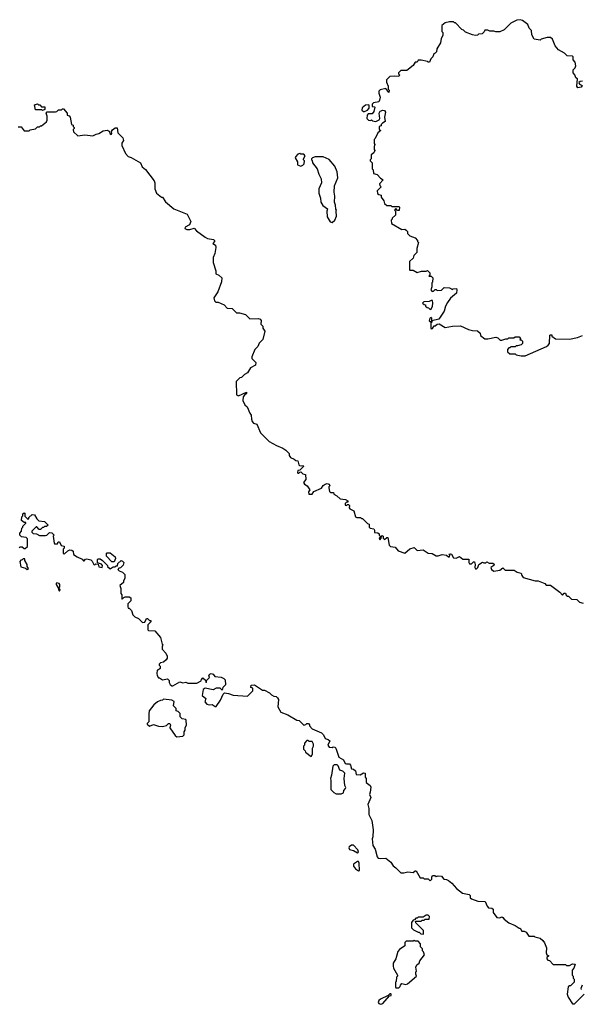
# Model space of a CAD drawing. Extents: x 2029826 to 2248070, y 228728 to 402406.
# Tile 342 of 368: x 2172270 to 2177832, y 308496 to 318252. Entities that reach past the tile are written whole.
import ezdxf

# ---------------------------------------------------------------- set-up
doc = ezdxf.new("R2010")
doc.units = 0

msp = doc.modelspace()

# ---------------------------------------------------------------- linework, layer by layer
at = {"layer": '0CON10XD'}
for points in [[(2177843, 317643), (2177820, 317640), (2177808.3, 317631.7), (2177813.3, 317613.3), (2177840, 317600), (2177830, 317585), (2177798.3, 317578.3), (2177787.5, 317595), (2177792.5, 317665), (2177777, 317677), (2177767, 317707), (2177750, 317725), (2177752.5, 317755), (2177770, 317775), (2177777.5, 317795), (2177771.7, 317831.7), (2177750, 317855), (2177750, 317885), (2177745, 317890), (2177693, 317893), (2177665, 317920), (2177605, 317952.5), (2177572.5, 317995), (2177545, 318060), (2177527, 318077), (2177495, 318077.5), (2177435, 318060), (2177425, 318050), (2177365, 318060), (2177343, 318103), (2177337, 318147), (2177315, 318170), (2177302.5, 318205), (2177250, 318245), (2177225, 318252.5), (2177193, 318247), (2177133, 318217), (2177066.4, 318153.6), (2177025, 318132.5), (2176985, 318132.5), (2176965, 318140), (2176925, 318140), (2176905, 318150), (2176875, 318150), (2176868.3, 318131.7), (2176848.3, 318111.7), (2176815, 318110), (2176805, 318100), (2176785, 318097.5), (2176753, 318103), (2176685, 318130), (2176665, 318150), (2176650, 318155), (2176585, 318220), (2176575, 318220), (2176565, 318230), (2176525, 318230), (2176485, 318220), (2176450, 318195), (2176450, 318135), (2176460, 318125), (2176460, 318095), (2176443, 318067), (2176437, 318023), (2176400, 317965), (2176397, 317933), (2176385, 317920), (2176370, 317915), (2176360, 317885), (2176340, 317865), (2176328.3, 317831.7), (2176315, 317830), (2176307.5, 317837.5), (2176245, 317850), (2176215, 317850), (2176205, 317830), (2176185, 317830), (2176165, 317800), (2176105, 317750), (2176045, 317750), (2176020, 317725), (2176020, 317715), (2176030, 317705), (2176025, 317690), (2175981.7, 317691.7), (2175935, 317690), (2175902.5, 317655), (2175903, 317633), (2175920, 317595), (2175920, 317565), (2175930, 317555), (2175925, 317530), (2175895, 317570), (2175841.2, 317558.8), (2175827.5, 317545), (2175826.2, 317525), (2175841.2, 317485), (2175833.6, 317456.4), (2175825, 317440), (2175773, 317427), (2175760, 317415), (2175761.7, 317391.7), (2175785, 317390), (2175787.5, 317385), (2175777, 317343), (2175761.7, 317318.3), (2175721.7, 317318.3), (2175710, 317305), (2175707.5, 317275), (2175725, 317257.5), (2175747.5, 317252.5), (2175755, 317260), (2175765, 317250), (2175797, 317243), (2175829.3, 317260.7), (2175837, 317273), (2175828.8, 317325), (2175840, 317345), (2175866.1, 317356.1), (2175881.2, 317351.2), (2175891.2, 317335), (2175882.5, 317285), (2175890, 317245), (2175861.7, 317228.3), (2175850, 317215), (2175848.3, 317201.7), (2175830, 317195), (2175830, 317165), (2175847.5, 317155), (2175817, 317133), (2175790, 317075), (2175780, 317065), (2175780, 317025), (2175787.5, 317015), (2175780, 316995), (2175780, 316965), (2175787.5, 316955), (2175778.3, 316931.7), (2175750, 316915), (2175750, 316875), (2175740, 316865), (2175740, 316855), (2175760, 316835), (2175760, 316775), (2175770, 316765), (2175775, 316730), (2175808.3, 316718.3), (2175841.7, 316681.7), (2175870, 316665), (2175832.5, 316625), (2175835, 316610), (2175850, 316595), (2175810, 316555), (2175811.7, 316531.7), (2175825, 316520), (2175850, 316515), (2175850, 316495), (2175877, 316457), (2175881.7, 316431.7), (2175905, 316410), (2175945, 316410), (2175955, 316400), (2176025, 316400), (2176030, 316395), (2176028.3, 316361.7), (2176011.7, 316361.7), (2175995, 316380), (2175980, 316365), (2175990, 316355), (2175990, 316315), (2175960, 316285), (2175960, 316275), (2175950, 316265), (2175951.7, 316231.7), (2176053, 316173), (2176085, 316177.5), (2176098.3, 316168.3), (2176110, 316155), (2176110, 316135), (2176135, 316110), (2176185, 316090), (2176210, 316065), (2176210, 316055), (2176220, 316045), (2176203.6, 315986.4), (2176202.5, 315945), (2176172.5, 315915), (2176165, 315890), (2176130, 315855), (2176130, 315775), (2176135, 315770), (2176165, 315770), (2176205, 315747.5), (2176248.3, 315761.7), (2176295, 315760), (2176308.3, 315768.3), (2176330, 315745), (2176330, 315725), (2176321.7, 315711.7), (2176345, 315710), (2176360, 315695), (2176357.5, 315652.5), (2176350, 315645), (2176350, 315605), (2176340, 315575), (2176355, 315560), (2176368.3, 315561.7), (2176385, 315580), (2176395, 315580), (2176405, 315570), (2176447, 315573), (2176475, 315600), (2176527, 315597), (2176555, 315580), (2176563, 315587), (2176595, 315590), (2176600, 315575), (2176596.1, 315543.9), (2176537, 315493), (2176505, 315450), (2176487.5, 315415), (2176473.3, 315365), (2176420, 315285), (2176350, 315270), (2176350, 315295), (2176345, 315300), (2176330, 315295), (2176325, 315270), (2176335, 315260), (2176350, 315270), (2176350, 315255), (2176340, 315245), (2176340, 315195), (2176345, 315190), (2176358.3, 315191.7), (2176375, 315220), (2176385, 315220), (2176403, 315237), (2176425, 315240), (2176485, 315202.5), (2176555, 315216.7), (2176635, 315217.5), (2176715, 315182.5), (2176755, 315172.5), (2176805, 315170), (2176830, 315145), (2176831.7, 315121.7), (2176875, 315090), (2176905, 315090), (2176985, 315107.5), (2177005, 315100), (2177028.3, 315078.3), (2177045, 315077.5), (2177085, 315090), (2177105, 315090), (2177115, 315100), (2177165, 315100), (2177175, 315110), (2177215, 315110), (2177230, 315095), (2177221.7, 315081.7), (2177235, 315080), (2177248.3, 315068.3), (2177250, 315045), (2177235, 315030), (2177198.3, 315021.7), (2177185, 315020), (2177175, 315010), (2177135, 315010), (2177125, 315000), (2177115, 315000), (2177100, 314985), (2177101.7, 314961.7), (2177125, 314940), (2177175, 314940), (2177185, 314930), (2177235, 314920)], [(2172495, 317352.5), (2172485, 317360), (2172425, 317360), (2172415, 317410), (2172445, 317420), (2172455, 317410), (2172468.3, 317408.3), (2172485, 317390), (2172518.3, 317388.3), (2172518.3, 317361.7), (2172495, 317352.5)], [(2175685, 317342.5), (2175713, 317357), (2175730, 317375), (2175730, 317405), (2175725, 317410), (2175693, 317407), (2175661.7, 317378.3), (2175657.5, 317355), (2175673, 317343), (2175685, 317342.5)], [(2172255, 317190), (2172285, 317190), (2172315, 317150), (2172365, 317150), (2172375, 317160), (2172425, 317170), (2172445, 317190), (2172465, 317190), (2172475, 317200), (2172485, 317200), (2172535, 317240), (2172541.7, 317258.3), (2172542.5, 317295), (2172532.5, 317327.5), (2172541.7, 317338.3), (2172625, 317340), (2172637, 317343), (2172655, 317360), (2172685, 317360), (2172695, 317370), (2172705, 317370), (2172740, 317325), (2172740, 317305), (2172758.3, 317298.3), (2172770, 317285), (2172783, 317213), (2172798.3, 317208.3), (2172800, 317195), (2172810, 317185), (2172810, 317175), (2172800, 317165), (2172801.7, 317141.7), (2172845, 317100), (2172915, 317110), (2172993, 317103), (2173027.5, 317117.5), (2173053.6, 317126.4), (2173095, 317152.5), (2173135, 317157.5), (2173156.4, 317146.4), (2173165, 317120), (2173176.4, 317113.6), (2173182.5, 317125), (2173178.8, 317145), (2173188.7, 317161.3), (2173215, 317182.5), (2173235, 317181.2), (2173241.2, 317131.2), (2173291.7, 317081.7), (2173296.7, 317055), (2173282, 317028), (2173280, 317005), (2173316.7, 316925), (2173345, 316896.7), (2173375, 316886.2), (2173466.7, 316835), (2173482.5, 316795), (2173515, 316767.5), (2173601.2, 316655), (2173608.8, 316635), (2173606.7, 316575), (2173625, 316532.5), (2173673.8, 316493.8), (2173685, 316492.5), (2173715, 316446.7), (2173795, 316376.7), (2173926.7, 316325), (2173963.3, 316253.3), (2173951.7, 316218.3), (2173907.5, 316195), (2173905, 316182.5), (2173925, 316173.8), (2173955, 316172), (2173997.7, 316187.7), (2174021.2, 316161.2), (2174105, 316096.7), (2174130, 316085), (2174190, 316075), (2174200, 316065), (2174200, 316055), (2174183.6, 316033.6), (2174208.3, 316018.3), (2174213.3, 315995), (2174203.8, 315935), (2174186, 315895), (2174186.2, 315845), (2174212.5, 315765), (2174212.5, 315735), (2174242.5, 315722.5), (2174270, 315695), (2174266.7, 315655), (2174232, 315555), (2174193.3, 315495), (2174197.5, 315465), (2174213.6, 315453.6), (2174235, 315452.5), (2174295, 315427.5), (2174325, 315393.3), (2174375, 315390), (2174418.3, 315348.3), (2174445, 315347.5), (2174505, 315330), (2174548.3, 315288.3), (2174635, 315292.5), (2174650, 315285), (2174661.7, 315271.7), (2174657.5, 315235), (2174677.5, 315215), (2174677.5, 315195), (2174697.5, 315165), (2174677, 315083), (2174641.7, 315048.3), (2174627, 315013), (2174600, 314985), (2174568.3, 314911.7), (2174570, 314895), (2174607.5, 314855), (2174605, 314830), (2174555, 314802.5), (2174526.4, 314753.6), (2174495, 314737.5), (2174465, 314707.5), (2174450, 314705), (2174413.6, 314666.4), (2174417.5, 314535), (2174435, 314526.7), (2174515, 314560), (2174515, 314550), (2174496.7, 314533.3), (2174483.3, 314515), (2174478.3, 314478.3), (2174500, 314435), (2174522.5, 314415), (2174547.5, 314355), (2174563.3, 314335), (2174564, 314295), (2174572.5, 314272.5), (2174585, 314253.8), (2174617.5, 314245), (2174655, 314157.5), (2174741.2, 314071.2), (2174812.3, 314032.3), (2174875, 314007.5), (2174906.4, 313986.4), (2174940, 313955), (2174940, 313935), (2174950, 313915), (2174988.3, 313898.3), (2175003, 313883), (2175025, 313880), (2175033, 313843), (2175040, 313835), (2175065, 313830), (2175077.5, 313835), (2175080, 313825), (2175045, 313790), (2175023.8, 313786.2), (2175021.2, 313765), (2175025, 313757.5), (2175035, 313757.5), (2175045, 313770), (2175055, 313772.5), (2175075, 313752.5), (2175100, 313745), (2175103.8, 313695), (2175078.8, 313665), (2175089.5, 313649.5), (2175117.5, 313635), (2175142.5, 313595), (2175130, 313575), (2175131.7, 313551.7), (2175165, 313550), (2175183.9, 313576.1), (2175259.3, 313610.7), (2175273.6, 313636.4), (2175295, 313650), (2175315, 313656.7), (2175335, 313650), (2175340, 313635), (2175330, 313625), (2175330, 313615), (2175337, 313577), (2175348.3, 313568.3), (2175378.3, 313568.3), (2175381.7, 313551.7), (2175410, 313535), (2175443, 313503), (2175495, 313497.5), (2175520, 313485), (2175518.3, 313471.7), (2175505, 313470), (2175491.7, 313458.3), (2175493, 313443), (2175505, 313440), (2175515, 313450), (2175525, 313450), (2175535, 313440), (2175533.3, 313415), (2175538.8, 313405), (2175567, 313393), (2175580, 313385), (2175597, 313327), (2175608.3, 313318.3), (2175645, 313320), (2175655, 313310), (2175665, 313310), (2175715, 313260), (2175730, 313255), (2175730, 313225), (2175740, 313215), (2175776.4, 313206.4), (2175783.3, 313195), (2175785, 313170), (2175817.5, 313167.5), (2175828.3, 313158.3), (2175830, 313145), (2175840, 313135), (2175840, 313125), (2175830, 313115), (2175835, 313100), (2175850, 313115), (2175855, 313140), (2175870, 313135), (2175870, 313115), (2175883, 313103), (2175905, 313120), (2175915, 313120), (2175930, 313045), (2175943, 313033), (2175987, 313027), (2176018.3, 312988.3), (2176085, 312967.5), (2176135, 313010), (2176175, 313022.5), (2176205, 312992.5), (2176265, 313000), (2176315, 312967.5), (2176355, 312962.5), (2176395, 312940), (2176415, 312940), (2176455, 312952.5), (2176497, 312947), (2176515, 312930), (2176525, 312930), (2176530, 312945), (2176520, 312955), (2176535, 312960), (2176547.5, 312955), (2176565, 312920), (2176591.7, 312918.3), (2176625, 312932.5), (2176658.3, 312908.3), (2176718.3, 312908.3), (2176716.7, 312875), (2176725, 312860), (2176745, 312860), (2176765, 312880), (2176775, 312880), (2176781.2, 312855), (2176778.8, 312825), (2176785, 312812.5), (2176795, 312812.5), (2176806.7, 312825), (2176817, 312853), (2176851.7, 312878.3), (2176865, 312870), (2176885, 312870), (2176895, 312880), (2176918.3, 312868.3), (2176957, 312867), (2176968.3, 312858.3), (2176966.7, 312845), (2176937, 312823), (2176941.2, 312805), (2176965, 312788), (2177025, 312796.2), (2177055, 312820), (2177077, 312797), (2177167, 312797), (2177196.4, 312776.4), (2177237.5, 312767.5), (2177243.6, 312746.4), (2177256.1, 312726.1), (2177373.6, 312693.6), (2177405, 312692.5), (2177470, 312665), (2177485, 312650), (2177525, 312650), (2177619.3, 312579.3), (2177645, 312550), (2177661.7, 312568.3), (2177675, 312570), (2177681.7, 312551.7), (2177695, 312540), (2177705, 312540), (2177735, 312510), (2177787, 312507), (2177815, 312480), (2177851.7, 312471.7)], [(2175055, 316802.5), (2175075, 316810), (2175087, 316823), (2175090, 316855), (2175080, 316865), (2175080, 316875), (2175097.5, 316905), (2175085, 316920), (2175055, 316920), (2175045, 316927.5), (2175025, 316920), (2175000, 316895), (2174997.5, 316885), (2175020, 316845), (2175020, 316815), (2175055, 316802.5)], [(2175365, 316242.5), (2175390, 316265), (2175407.5, 316305), (2175402.5, 316355), (2175407.5, 316365), (2175400, 316375), (2175397.5, 316415), (2175387.5, 316445), (2175390, 316505), (2175383.8, 316545), (2175388.8, 316605), (2175418.8, 316685), (2175413.8, 316745), (2175390.5, 316800.5), (2175335, 316866), (2175275, 316893.8), (2175195, 316893.3), (2175170, 316885), (2175160, 316875), (2175160, 316865), (2175167, 316857), (2175170, 316835), (2175216.7, 316775), (2175232, 316722), (2175256.7, 316675), (2175260, 316635), (2175231.2, 316575), (2175232.3, 316532.3), (2175248, 316485), (2175253.6, 316443.6), (2175270.7, 316410.7), (2175318.3, 316378.3), (2175312.5, 316355), (2175315, 316300), (2175345, 316250), (2175365, 316242.5)], [(2176335, 315380), (2176348.3, 315391.7), (2176357, 315413), (2176362.5, 315445), (2176358.3, 315468.3), (2176345, 315470), (2176325, 315460), (2176271.7, 315458.3), (2176260, 315445), (2176275, 315430), (2176288.3, 315428.3), (2176290, 315415), (2176305, 315400), (2176318.3, 315398.3), (2176335, 315380)], [(2177235, 314920), (2177275, 314922.5), (2177485.9, 315014.1), (2177503, 315027), (2177517.5, 315045), (2177520, 315125), (2177525, 315130), (2177538.3, 315128.3), (2177540, 315115), (2177575, 315090), (2177715, 315086.7), (2177795, 315102.5), (2177845, 315122.5)], [(2172265, 313020), (2172275, 313030), (2172295, 313030), (2172313, 313013), (2172325, 313012.5), (2172348.3, 313031.7), (2172348.3, 313108.3), (2172335, 313120), (2172288.3, 313128.3), (2172270, 313145), (2172270, 313165), (2172287, 313183), (2172290, 313215), (2172300, 313225), (2172300, 313235), (2172330, 313265), (2172330, 313270), (2172315, 313270), (2172288.3, 313288.3), (2172290, 313325), (2172300, 313335), (2172300, 313355), (2172315, 313367.5), (2172321.7, 313361.7), (2172321.7, 313331.7), (2172351.7, 313301.7), (2172360, 313305), (2172361.7, 313318.3), (2172391.7, 313348.3), (2172417, 313347), (2172440, 313305), (2172460, 313285), (2172515, 313280), (2172550, 313245), (2172535, 313230), (2172515, 313230), (2172505, 313220), (2172495, 313220), (2172475, 313200), (2172461.7, 313201.7), (2172438.3, 313228.3), (2172431.7, 313228.3), (2172390, 313185), (2172390, 313175), (2172401.7, 313161.7), (2172437.5, 313157.5), (2172465, 313140), (2172525, 313140), (2172540, 313145), (2172565, 313170), (2172587, 313167), (2172610, 313145), (2172602.5, 313135), (2172610, 313065), (2172615, 313060), (2172645, 313060), (2172651.7, 313078.3), (2172665, 313080), (2172681.7, 313041.7), (2172710, 313035), (2172710, 313015), (2172700, 313005), (2172701.7, 312961.7), (2172715, 312960), (2172745, 312990), (2172765, 313000), (2172787, 312997), (2172800, 312985), (2172801.7, 312951.7), (2172838.3, 312928.3), (2172888.3, 312908.3), (2172901.7, 312891.7), (2172908.3, 312891.7), (2172921.7, 312908.3), (2172935, 312910), (2172975, 312900), (2172988.3, 312888.3), (2173003, 312853), (2173015, 312850), (2173025, 312860), (2173048.3, 312858.3), (2173055, 312830), (2173087, 312823), (2173090, 312845), (2173078.3, 312858.3), (2173041.7, 312871.7), (2173040, 312905), (2173045, 312910), (2173065, 312910), (2173090, 312895), (2173140, 312845), (2173140, 312835), (2173165, 312810), (2173195, 312830), (2173215, 312830), (2173225, 312840), (2173238.3, 312841.7), (2173240, 312865), (2173275, 312892.5), (2173288.3, 312888.3), (2173300, 312875), (2173293, 312847), (2173268.3, 312821.7), (2173251.7, 312818.3), (2173240, 312805), (2173255, 312790), (2173288.3, 312778.3), (2173310, 312755), (2173310, 312715), (2173298.3, 312691.7), (2173297.5, 312675), (2173260, 312645), (2173270, 312615), (2173270, 312565), (2173280, 312555), (2173280, 312515), (2173285, 312510), (2173301.7, 312528.3), (2173315, 312532.5), (2173355, 312532.5), (2173370, 312525), (2173370, 312495), (2173340, 312465), (2173340, 312435), (2173345, 312420), (2173355, 312420), (2173377.5, 312397.5), (2173390, 312355), (2173410, 312335), (2173445, 312320), (2173485, 312280), (2173508.3, 312281.7), (2173525, 312320), (2173535, 312320), (2173555, 312300), (2173568.3, 312298.3), (2173570, 312285), (2173540, 312255), (2173540, 312205), (2173545, 312200), (2173607, 312197), (2173665, 312130), (2173680, 312065), (2173687.5, 312055), (2173680, 312045), (2173680, 312015), (2173716.1, 311976.1), (2173730, 311945), (2173730, 311925), (2173719.3, 311910.7), (2173695, 311887.5), (2173665, 311880), (2173650, 311865), (2173650, 311855), (2173660, 311845), (2173660, 311825), (2173645, 311810), (2173631.7, 311808.3), (2173627.5, 311775), (2173630, 311755), (2173645, 311730), (2173655, 311730), (2173685, 311710), (2173735, 311720), (2173750, 311705), (2173750, 311685), (2173760, 311665), (2173775, 311650), (2173785, 311650), (2173855, 311690), (2173885, 311680), (2173915, 311686.7), (2173935, 311677.5), (2174025, 311677.5), (2174068.3, 311701.7), (2174070, 311715), (2174085, 311730), (2174108.3, 311708.3), (2174115, 311680), (2174121.7, 311708.3), (2174150, 311735), (2174143, 311757), (2174151.7, 311768.3), (2174165, 311772.5), (2174186.1, 311766.1), (2174202.5, 311742.5), (2174265, 311736.7), (2174290, 311725), (2174305, 311710), (2174307, 311663), (2174280, 311635), (2174275, 311610), (2174255, 311630), (2174215, 311630), (2174185, 311612.5), (2174105, 311627.5), (2174085.9, 311614.1), (2174077.5, 311555), (2174113.3, 311525), (2174103.9, 311493.9), (2174121.4, 311471.4), (2174145, 311463.3), (2174176.1, 311466.1), (2174205, 311447.5), (2174215, 311447.5), (2174259.7, 311510.3), (2174285, 311570), (2174298.3, 311581.7), (2174337, 311577), (2174385, 311560), (2174525, 311550), (2174577, 311603), (2174578.3, 311628.3), (2174560, 311635), (2174563, 311657), (2174595, 311660), (2174675, 311610), (2174695, 311607.5), (2174745, 311582.5), (2174765, 311562.5), (2174785, 311550), (2174810, 311545), (2174823, 311533), (2174832.5, 311515), (2174827.5, 311445), (2174855, 311390), (2174925, 311363.3), (2175013, 311313), (2175037, 311307), (2175083, 311263), (2175105, 311270), (2175115, 311280), (2175128.3, 311278.3), (2175140, 311265), (2175140, 311255), (2175167, 311227), (2175257.5, 311185), (2175277.5, 311165), (2175295, 311130), (2175325, 311120), (2175340, 311105), (2175322.5, 311065), (2175333.6, 311043.6), (2175365, 311040), (2175375, 311047.5), (2175390, 311045), (2175400, 311035), (2175430, 310945), (2175475, 310917.5), (2175493.6, 310883.6), (2175505, 310877.5), (2175535, 310877.5), (2175546.7, 310865), (2175555, 310830), (2175577, 310827), (2175595, 310810), (2175601.7, 310771.7), (2175641.7, 310768.3), (2175675, 310790), (2175690, 310785), (2175690, 310745), (2175700, 310735), (2175702.5, 310695), (2175740, 310665), (2175747, 310647), (2175741.7, 310598.3), (2175732.5, 310575), (2175747.5, 310545), (2175717.5, 310475), (2175727.5, 310435), (2175728.3, 310378.3), (2175757, 310317), (2175770, 310225), (2175767.5, 310155), (2175760, 310135), (2175768.3, 310068.3), (2175791.7, 310031.7), (2175808.3, 309958.3), (2175820, 309945), (2175845, 309940), (2175895, 309942.5), (2175944, 309904), (2175967, 309867), (2175995, 309847.5), (2176045, 309797.5), (2176075, 309797.5), (2176115, 309810), (2176165, 309803.3), (2176185, 309820), (2176195, 309820), (2176235, 309750), (2176265, 309750), (2176275, 309740), (2176315, 309740), (2176335, 309720), (2176350, 309735), (2176350, 309755), (2176358.3, 309771.7), (2176381.7, 309771.7), (2176395, 309762.5), (2176415, 309770), (2176447, 309767), (2176470, 309735), (2176495, 309732.5), (2176515, 309722.5), (2176550, 309695), (2176595, 309642.5), (2176655, 309597.5), (2176720, 309585), (2176730, 309575), (2176731.7, 309551.7), (2176745, 309540), (2176808.3, 309518.3), (2176880, 309515), (2176898.3, 309468.3), (2176911.7, 309451.7), (2176945, 309450), (2176958.3, 309438.3), (2176960, 309405), (2176995, 309357.5), (2177025, 309353.3), (2177045, 309362.5), (2177056.1, 309356.1)], [(2172345, 312803.3), (2172356.7, 312815), (2172343, 312833), (2172342.5, 312855), (2172320, 312895), (2172320, 312910), (2172305, 312910), (2172295, 312900), (2172281.7, 312898.3), (2172272.5, 312885), (2172281.7, 312831.7), (2172327, 312817), (2172345, 312803.3)], [(2173205, 312880), (2173181.7, 312881.7), (2173130, 312935), (2173130, 312965), (2173135, 312970), (2173165, 312970), (2173215, 312930), (2173217.5, 312915), (2173205, 312880)], [(2172665, 312590), (2172670, 312605), (2172660, 312615), (2172660, 312625), (2172666.4, 312633.6), (2172667.5, 312655), (2172660, 312665), (2172638.3, 312671.7), (2172630, 312665), (2172632.5, 312655), (2172651.7, 312621.7), (2172653, 312603), (2172665, 312590)], [(2173827.5, 311147.5), (2173885, 311151.4), (2173900, 311165), (2173899.2, 311195), (2173908.8, 311211.2), (2173910, 311235), (2173922.5, 311265), (2173919.3, 311309.3), (2173915, 311317.5), (2173880, 311325), (2173860, 311345), (2173858.3, 311378.3), (2173838.3, 311398.3), (2173820, 311405), (2173818.3, 311428.3), (2173792.5, 311455), (2173800, 311495), (2173775, 311510), (2173695, 311520), (2173685, 311510), (2173665, 311507.5), (2173635, 311492.5), (2173597, 311463), (2173552.5, 311405), (2173547.5, 311375), (2173550, 311295), (2173531.7, 311278.3), (2173531.7, 311271.7), (2173555, 311252.5), (2173595, 311270), (2173643, 311253), (2173685, 311247.5), (2173725, 311257.5), (2173745, 311277.5), (2173757, 311277), (2173762.5, 311265), (2173756.7, 311235), (2173808.6, 311158.6), (2173827.5, 311147.5)], [(2175155, 310950), (2175170, 310975), (2175170, 311035), (2175180, 311055), (2175180, 311075), (2175165, 311100), (2175135, 311100), (2175125, 311110), (2175115, 311110), (2175090, 311085), (2175090, 311065), (2175080, 311055), (2175080, 311025), (2175097, 311007), (2175100, 310995), (2175155, 310950)], [(2175455, 310582.5), (2175475, 310590), (2175480, 310615), (2175497, 310633), (2175500, 310645), (2175490, 310665), (2175482.5, 310735), (2175490, 310785), (2175470, 310805), (2175440, 310815), (2175425, 310860), (2175415, 310870), (2175385, 310870), (2175370, 310855), (2175357.5, 310765), (2175347.5, 310735), (2175352.5, 310715), (2175350, 310625), (2175380, 310595), (2175405, 310582.5), (2175455, 310582.5)], [(2175615, 309996.7), (2175625, 310002.5), (2175620, 310025), (2175575, 310073.8), (2175555, 310074), (2175533.6, 310056.4), (2175529.2, 310045), (2175535, 310031.2), (2175575, 310020.8), (2175615, 309996.7)], [(2175625, 309820), (2175635, 309822.5), (2175631.2, 309895), (2175625, 309910), (2175615, 309910), (2175576.2, 309885), (2175574.2, 309865), (2175595, 309838), (2175625, 309820)], [(2176265, 309190), (2176270, 309195), (2176268.3, 309228.3), (2176191.7, 309301.7), (2176190, 309315), (2176195, 309320), (2176245, 309320), (2176255, 309330), (2176275, 309330), (2176285, 309340), (2176325, 309340), (2176327.5, 309365), (2176315, 309380), (2176295, 309380), (2176265, 309360), (2176215, 309360), (2176205, 309350), (2176191.7, 309348.3), (2176178.3, 309331.7), (2176165, 309330), (2176150, 309305), (2176150, 309255), (2176170, 309235), (2176215, 309210), (2176225, 309210), (2176243, 309193), (2176265, 309190)], [(2177056.1, 309356.1), (2177068.3, 309338.3), (2177115, 309302.5), (2177175, 309277.5), (2177215, 309250), (2177225, 309250), (2177241.7, 309221.7), (2177265, 309220), (2177285, 309210), (2177311.7, 309171.7), (2177365, 309170), (2177373, 309163), (2177425, 309150), (2177449.3, 309129.3), (2177467.5, 309105), (2177487.5, 309055), (2177482.5, 309005), (2177490, 308985), (2177510, 308975), (2177491.7, 308958.3), (2177490, 308945), (2177501.7, 308931.7), (2177515, 308930), (2177551.7, 308891.7), (2177675, 308890), (2177685, 308880), (2177715, 308880), (2177743, 308897), (2177770, 308895), (2177757, 308853), (2177740, 308835), (2177740, 308785), (2177750, 308775), (2177750, 308755), (2177760, 308745), (2177760, 308715), (2177725, 308680), (2177715, 308680), (2177701.7, 308668.3), (2177690, 308595), (2177700, 308565), (2177745, 308500), (2177765, 308500), (2177860, 308595)], [(2176025, 308660), (2176038.3, 308671.7), (2176040, 308685), (2176055, 308702.5), (2176095, 308692.5), (2176111.7, 308698.3), (2176200, 308775), (2176192.5, 308795), (2176193, 308817), (2176200, 308825), (2176192.5, 308865), (2176204.1, 308885.9), (2176226.7, 308903.3), (2176233.9, 308926.1), (2176277.5, 308985), (2176270, 309015), (2176260, 309025), (2176260, 309045), (2176240, 309065), (2176240, 309095), (2176215, 309120), (2176185, 309120), (2176175, 309127.5), (2176165, 309122.5), (2176098.3, 309121.7), (2176083, 309107), (2176082.5, 309075), (2176030.7, 309039.3), (2176015, 309020), (2175993.3, 308945), (2175967.5, 308905), (2175967.5, 308875), (2175972.5, 308855), (2176010, 308785), (2176010, 308775), (2176000, 308765), (2175997, 308723), (2175990, 308715), (2175990, 308665), (2175995, 308660), (2176025, 308660)], [(2177833.6, 308643.6), (2177830, 308655), (2177845, 308690)], [(2175845, 308495.8), (2175865, 308503.8), (2175931.7, 308578.3), (2175948.3, 308581.7), (2175950, 308595), (2175945, 308600), (2175935, 308600), (2175918.3, 308581.7), (2175841.7, 308548.3), (2175825.8, 308535), (2175820, 308515), (2175826.2, 308505), (2175845, 308495.8)]]:
    msp.add_lwpolyline(points, dxfattribs=at)

doc.saveas('drawing.dxf')
